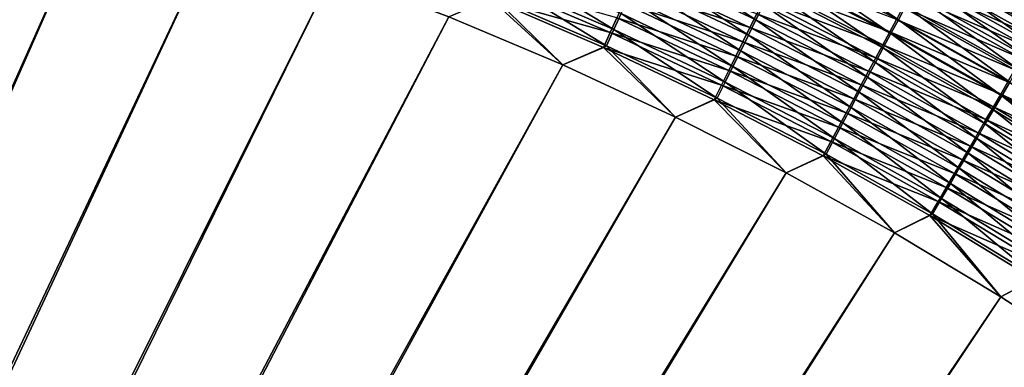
# Model space of a CAD drawing. Header units: metres. Extents: x -1 to 1402, y -1402 to 1.
# Tile 396 of 453: x 979 to 1076, y -215 to -181. Entities that reach past the tile are written whole.
import ezdxf

# ---------------------------------------------------------------- set-up
doc = ezdxf.new("R2010")
doc.units = ezdxf.units.M

msp = doc.modelspace()

# ---------------------------------------------------------------- linework, layer by layer
at = {"layer": 'None0'}
for points in [[(759.270203, -676.616821, -500.477753), (986.21344, -168.541031, -500.477753), (974.433777, -165.328979, -500.477753)], [(974.433777, -165.328995, -503.477753), (986.21344, -168.541031, -503.477753), (762.366577, -676.864197, -503.477753)], [(997.883667, -172.126526, -500.477753), (986.21344, -168.541031, -500.477753), (759.270203, -676.616821, -500.477753)], [(986.21344, -168.541031, -503.477753), (997.883667, -172.126511, -503.477753), (762.366577, -676.864197, -503.477753)], [(1009.429382, -176.089951, -500.477753), (997.883667, -172.126526, -500.477753), (759.270203, -676.616821, -500.477753)], [(762.366577, -676.864197, -503.477753), (997.883667, -172.126511, -503.477753), (1009.429382, -176.08992, -503.477753)], [(1040.598999, -173.94928, -500.911987), (1051.093872, -180.727951, -501.506958), (1039.916626, -175.457764, -501.508392)], [(1040.598999, -173.94928, -500.911987), (1051.827881, -179.243256, -500.910126), (1051.093872, -180.727951, -501.506958)], [(1054.614502, -173.607361, -497.776276), (1065.121704, -180.716003, -498.664246), (1053.943115, -174.965317, -498.667786)], [(1065.121704, -180.716003, -498.664246), (1054.614502, -173.607361, -497.776276), (1065.84021, -179.381943, -497.772125)], [(1079.010376, -181.856537, -494.685883), (1067.867676, -175.617905, -494.692047), (1068.495972, -174.451523, -493.537567)], [(1068.495972, -174.451523, -493.537567), (1079.679565, -180.713013, -493.53067), (1079.010376, -181.856537, -494.685883)], [(1026.609985, -175.286057, -502.830841), (1037.096191, -181.692505, -503.113098), (1025.948975, -176.889465, -503.113342)], [(1026.609985, -175.286057, -502.830841), (1037.811279, -180.111694, -502.830414), (1037.096191, -181.692505, -503.113098)], [(1039.916626, -175.457764, -501.508392), (1050.348022, -182.236374, -502.026306), (1039.223267, -176.990326, -502.027374)], [(1039.916626, -175.457764, -501.508392), (1051.093872, -180.727951, -501.506958), (1050.348022, -182.236374, -502.026306)], [(1064.384155, -182.085297, -499.485657), (1053.253906, -176.3591, -499.488617), (1053.943115, -174.965317, -498.667786)], [(1053.943115, -174.965317, -498.667786), (1065.121704, -180.716003, -498.664246), (1064.384155, -182.085297, -499.485657)], [(1067.377808, -176.147614, -491.32254), (1079.110229, -181.369705, -490.196533), (1067.932007, -175.117706, -490.203583)], [(1067.932007, -175.117706, -490.203583), (1079.110229, -181.369705, -490.196533), (1079.673706, -180.405823, -489.023804)], [(759.270203, -676.616821, -500.477753), (1020.835388, -180.435776, -500.477753), (1009.429382, -176.089951, -500.477753)], [(1009.429382, -176.08992, -503.477753), (1020.835327, -180.43576, -503.477753), (762.366577, -676.864197, -503.477753)], [(1050.497437, -181.497589, -498.662781), (1039.330322, -176.239639, -498.664093), (1038.692627, -177.651611, -499.14209)], [(1051.172852, -180.129715, -498.113098), (1039.330322, -176.239639, -498.664093), (1050.497437, -181.497589, -498.662781)], [(1052.484985, -177.472488, -496.803833), (1064.272461, -181.919174, -496.044525), (1053.119141, -176.18837, -496.047791)], [(1063.629028, -183.487122, -500.234314), (1052.548462, -177.78598, -500.236755), (1053.253906, -176.3591, -499.488617)], [(1053.119141, -176.18837, -496.047791), (1064.272461, -181.919174, -496.044525), (1064.933838, -180.690079, -495.222839)], [(1063.629028, -183.487122, -500.234314), (1053.253906, -176.3591, -499.488617), (1064.384155, -182.085297, -499.485657)], [(1066.799683, -177.222214, -492.385864), (1078.519897, -182.379379, -491.316162), (1067.377808, -176.147614, -491.32254)], [(1067.867676, -175.617905, -494.692047), (1078.314819, -183.045135, -495.778503), (1067.214722, -176.830215, -495.783997)], [(1067.377808, -176.147614, -491.32254), (1078.519897, -182.379379, -491.316162), (1079.110229, -181.369705, -490.196533)], [(1078.314819, -183.045135, -495.778503), (1067.867676, -175.617905, -494.692047), (1079.010376, -181.856537, -494.685883)], [(1036.735718, -181.98378, -500.142029), (1025.582764, -177.186157, -500.142242), (1024.97168, -178.670944, -500.328644)], [(1036.377441, -183.281403, -503.315674), (1025.284668, -178.501083, -503.315765), (1025.948975, -176.889465, -503.113342)], [(1037.393555, -180.527359, -499.881683), (1025.582764, -177.186157, -500.142242), (1036.735718, -181.98378, -500.142029)], [(1025.948975, -176.889465, -503.113342), (1037.096191, -181.692505, -503.113098), (1036.377441, -183.281403, -503.315674)], [(1049.592407, -183.764572, -502.467529), (1038.520996, -178.542969, -502.468292), (1039.223267, -176.990326, -502.027374)], [(1039.223267, -176.990326, -502.027374), (1050.348022, -182.236374, -502.026306), (1049.592407, -183.764572, -502.467529)], [(1066.19873, -178.339127, -493.391632), (1077.903931, -183.432907, -492.380157), (1066.799683, -177.222214, -492.385864)], [(1067.214722, -176.830215, -495.783997), (1077.594482, -184.276199, -496.806549), (1066.53833, -178.085785, -496.811371)], [(1066.799683, -177.222214, -492.385864), (1077.903931, -183.432907, -492.380157), (1078.519897, -182.379379, -491.316162)], [(1067.214722, -176.830215, -495.783997), (1078.314819, -183.045135, -495.778503), (1077.594482, -184.276199, -496.806549)], [(1038.046387, -179.082077, -499.548157), (1049.811157, -182.887329, -499.141113), (1038.692627, -177.651611, -499.14209)], [(1038.692627, -177.651611, -499.14209), (1049.811157, -182.887329, -499.141113), (1050.497437, -181.497589, -498.662781)], [(1062.857788, -184.918823, -500.908173), (1051.827881, -179.243256, -500.910126), (1052.548462, -177.78598, -500.236755)], [(1063.59375, -183.180725, -496.801086), (1052.484985, -177.472488, -496.803833), (1051.835815, -178.787109, -497.492889)], [(1064.272461, -181.919174, -496.044525), (1052.484985, -177.472488, -496.803833), (1063.59375, -183.180725, -496.801086)], [(1062.857788, -184.918823, -500.908173), (1052.548462, -177.78598, -500.236755), (1063.629028, -183.487122, -500.234314)], [(1065.576294, -179.495911, -494.337921), (1077.263672, -184.527969, -493.386566), (1066.19873, -178.339127, -493.391632)], [(1066.53833, -178.085785, -496.811371), (1076.850708, -185.547073, -497.767944), (1065.84021, -179.381943, -497.772125)], [(1066.19873, -178.339127, -493.391632), (1077.263672, -184.527969, -493.386566), (1077.903931, -183.432907, -492.380157)], [(1066.53833, -178.085785, -496.811371), (1077.594482, -184.276199, -496.806549), (1076.850708, -185.547073, -497.767944)], [(1032.086548, -185.168488, -503.477753), (1020.835327, -180.43576, -503.477753), (1025.284668, -178.501083, -503.315765)], [(1020.835388, -180.435776, -500.477753), (1032.086548, -185.168472, -500.477753), (1024.97168, -178.670944, -500.328644)], [(1024.97168, -178.670944, -500.328644), (1032.086548, -185.168472, -500.477753), (1036.074463, -183.447647, -500.328552)], [(1036.735718, -181.98378, -500.142029), (1024.97168, -178.670944, -500.328644), (1036.074463, -183.447647, -500.328552)], [(1036.377441, -183.281403, -503.315674), (1032.086548, -185.168488, -503.477753), (1025.284668, -178.501083, -503.315765)], [(1049.115967, -184.295273, -499.547485), (1038.046387, -179.082077, -499.548157), (1037.393555, -180.527359, -499.881683)], [(1038.520996, -178.542969, -502.468292), (1048.828979, -185.308624, -502.829926), (1037.811279, -180.111694, -502.830414)], [(1049.811157, -182.887329, -499.141113), (1038.046387, -179.082077, -499.548157), (1049.115967, -184.295273, -499.547485)], [(1048.828979, -185.308624, -502.829926), (1038.520996, -178.542969, -502.468292), (1049.592407, -183.764572, -502.467529)], [(1051.827881, -179.243256, -500.910126), (1062.072144, -186.377518, -501.505432), (1051.093872, -180.727951, -501.506958)], [(1062.898804, -184.472244, -497.490631), (1051.835815, -178.787109, -497.492889), (1051.172852, -180.129715, -498.113098)], [(1062.072144, -186.377518, -501.505432), (1051.827881, -179.243256, -500.910126), (1062.857788, -184.918823, -500.908173)], [(1063.59375, -183.180725, -496.801086), (1051.835815, -178.787109, -497.492889), (1062.898804, -184.472244, -497.490631)], [(1076.085205, -186.855148, -498.660675), (1065.121704, -180.716003, -498.664246), (1065.84021, -179.381943, -497.772125)], [(1065.84021, -179.381943, -497.772125), (1076.850708, -185.547073, -497.767944), (1076.085205, -186.855148, -498.660675)], [(1037.811279, -180.111694, -502.830414), (1048.059692, -186.864563, -503.112823), (1037.096191, -181.692505, -503.113098)], [(1037.811279, -180.111694, -502.830414), (1048.828979, -185.308624, -502.829926), (1048.059692, -186.864563, -503.112823)], [(1062.189087, -185.79129, -498.111267), (1051.172852, -180.129715, -498.113098), (1050.497437, -181.497589, -498.662781)], [(1062.898804, -184.472244, -497.490631), (1051.172852, -180.129715, -498.113098), (1062.189087, -185.79129, -498.111267)], [(1076.600586, -185.66214, -494.333466), (1065.576294, -179.495911, -494.337921), (1064.933838, -180.690079, -495.222839)], [(1077.263672, -184.527969, -493.386566), (1065.576294, -179.495911, -494.337921), (1076.600586, -185.66214, -494.333466)], [(1032.086548, -185.168472, -500.477753), (1020.835388, -180.435776, -500.477753), (759.270203, -676.616821, -500.477753)], [(1020.835327, -180.43576, -503.477753), (1032.086548, -185.168488, -503.477753), (762.366577, -676.864197, -503.477753)], [(1048.413452, -185.717819, -499.881226), (1037.393555, -180.527359, -499.881683), (1036.735718, -181.98378, -500.142029)], [(1049.115967, -184.295273, -499.547485), (1037.393555, -180.527359, -499.881683), (1048.413452, -185.717819, -499.881226)], [(1051.093872, -180.727951, -501.506958), (1061.273926, -187.859528, -502.025177), (1050.348022, -182.236374, -502.026306)], [(1051.093872, -180.727951, -501.506958), (1062.072144, -186.377518, -501.505432), (1061.273926, -187.859528, -502.025177)], [(1064.272461, -181.919174, -496.044525), (1075.916016, -186.833008, -495.218964), (1064.933838, -180.690079, -495.222839)], [(1065.121704, -180.716003, -498.664246), (1075.299561, -188.1978, -499.482635), (1064.384155, -182.085297, -499.485657)], [(1064.933838, -180.690079, -495.222839), (1075.916016, -186.833008, -495.218964), (1076.600586, -185.66214, -494.333466)], [(1075.299561, -188.1978, -499.482635), (1065.121704, -180.716003, -498.664246), (1076.085205, -186.855148, -498.660675)], [(1047.705566, -187.151337, -500.141785), (1036.735718, -181.98378, -500.142029), (1036.074463, -183.447647, -500.328552)], [(1037.096191, -181.692505, -503.113098), (1047.286377, -188.428482, -503.315552), (1036.377441, -183.281403, -503.315674)], [(1048.413452, -185.717819, -499.881226), (1036.735718, -181.98378, -500.142029), (1047.705566, -187.151337, -500.141785)], [(1037.096191, -181.692505, -503.113098), (1048.059692, -186.864563, -503.112823), (1047.286377, -188.428482, -503.315552)], [(1050.348022, -182.236374, -502.026306), (1060.465088, -189.360977, -502.466705), (1049.592407, -183.764572, -502.467529)], [(1049.811157, -182.887329, -499.141113), (1061.466064, -187.135208, -498.661346), (1050.497437, -181.497589, -498.662781)], [(1050.348022, -182.236374, -502.026306), (1061.273926, -187.859528, -502.025177), (1060.465088, -189.360977, -502.466705)], [(1050.497437, -181.497589, -498.662781), (1061.466064, -187.135208, -498.661346), (1062.189087, -185.79129, -498.111267)], [(1075.211426, -188.038147, -496.041199), (1064.272461, -181.919174, -496.044525), (1063.59375, -183.180725, -496.801086)], [(1074.495117, -189.572388, -500.231812), (1063.629028, -183.487122, -500.234314), (1064.384155, -182.085297, -499.485657)], [(1075.916016, -186.833008, -495.218964), (1064.272461, -181.919174, -496.044525), (1075.211426, -188.038147, -496.041199)], [(1064.384155, -182.085297, -499.485657), (1075.299561, -188.1978, -499.482635), (1074.495117, -189.572388, -500.231812)], [(1060.731445, -188.500595, -499.140045), (1049.811157, -182.887329, -499.141113), (1049.115967, -184.295273, -499.547485)], [(1061.466064, -187.135208, -498.661346), (1049.811157, -182.887329, -499.141113), (1060.731445, -188.500595, -499.140045)], [(1074.488159, -189.275131, -496.798248), (1063.59375, -183.180725, -496.801086), (1062.898804, -184.472244, -497.490631)], [(1075.211426, -188.038147, -496.041199), (1063.59375, -183.180725, -496.801086), (1074.488159, -189.275131, -496.798248)], [(1043.167236, -190.290878, -503.477753), (1032.086548, -185.168488, -503.477753), (1036.377441, -183.281403, -503.315674)], [(1032.086548, -185.168472, -500.477753), (1043.167358, -190.290848, -500.477753), (1036.074463, -183.447647, -500.328552)], [(1036.074463, -183.447647, -500.328552), (1043.167358, -190.290848, -500.477753), (1046.994141, -188.592178, -500.328461)], [(1036.074463, -183.447647, -500.328552), (1046.994141, -188.592178, -500.328461), (1047.705566, -187.151337, -500.141785)], [(1047.286377, -188.428482, -503.315552), (1043.167236, -190.290878, -503.477753), (1036.377441, -183.281403, -503.315674)], [(1059.647949, -190.878006, -502.829376), (1048.828979, -185.308624, -502.829926), (1049.592407, -183.764572, -502.467529)], [(1049.592407, -183.764572, -502.467529), (1060.465088, -189.360977, -502.466705), (1059.647949, -190.878006, -502.829376)], [(1073.673462, -190.976273, -500.906128), (1062.857788, -184.918823, -500.908173), (1063.629028, -183.487122, -500.234314)], [(1073.673462, -190.976273, -500.906128), (1063.629028, -183.487122, -500.234314), (1074.495117, -189.572388, -500.231812)], [(1043.167358, -190.290848, -500.477753), (1032.086548, -185.168472, -500.477753), (759.270203, -676.616821, -500.477753)], [(762.366577, -676.864197, -503.477753), (1032.086548, -185.168488, -503.477753), (1043.167236, -190.290878, -503.477753)], [(1059.987061, -189.883896, -499.546722), (1049.115967, -184.295273, -499.547485), (1048.413452, -185.717819, -499.881226)], [(1060.731445, -188.500595, -499.140045), (1049.115967, -184.295273, -499.547485), (1059.987061, -189.883896, -499.546722)], [(1072.836426, -192.406662, -501.503815), (1062.072144, -186.377518, -501.505432), (1062.857788, -184.918823, -500.908173)], [(1073.747803, -190.541534, -497.488281), (1062.898804, -184.472244, -497.490631), (1062.189087, -185.79129, -498.111267)], [(1072.836426, -192.406662, -501.503815), (1062.857788, -184.918823, -500.908173), (1073.673462, -190.976273, -500.906128)], [(1074.488159, -189.275131, -496.798248), (1062.898804, -184.472244, -497.490631), (1073.747803, -190.541534, -497.488281)], [(1059.235107, -191.281555, -499.880737), (1048.413452, -185.717819, -499.881226), (1047.705566, -187.151337, -500.141785)], [(1048.828979, -185.308624, -502.829926), (1058.824585, -192.406738, -503.112518), (1048.059692, -186.864563, -503.112823)], [(1059.987061, -189.883896, -499.546722), (1048.413452, -185.717819, -499.881226), (1059.235107, -191.281555, -499.880737)], [(1058.824585, -192.406738, -503.112518), (1048.828979, -185.308624, -502.829926), (1059.647949, -190.878006, -502.829376)], [(1061.466064, -187.135208, -498.661346), (1072.991577, -191.834961, -498.109375), (1062.189087, -185.79129, -498.111267)], [(1062.189087, -185.79129, -498.111267), (1072.991577, -191.834961, -498.109375), (1073.747803, -190.541534, -497.488281)], [(1046.994141, -188.592178, -500.328461), (1058.477295, -192.689987, -500.141479), (1047.705566, -187.151337, -500.141785)], [(1048.059692, -186.864563, -503.112823), (1057.996948, -193.943314, -503.315399), (1047.286377, -188.428482, -503.315552)], [(1047.705566, -187.151337, -500.141785), (1058.477295, -192.689987, -500.141479), (1059.235107, -191.281555, -499.880737)], [(1048.059692, -186.864563, -503.112823), (1058.824585, -192.406738, -503.112518), (1057.996948, -193.943314, -503.315399)], [(1072.221069, -193.152771, -498.659851), (1061.466064, -187.135208, -498.661346), (1060.731445, -188.500595, -499.140045)], [(1062.072144, -186.377518, -501.505432), (1071.985962, -193.85994, -502.023956), (1061.273926, -187.859528, -502.025177)], [(1072.991577, -191.834961, -498.109375), (1061.466064, -187.135208, -498.661346), (1072.221069, -193.152771, -498.659851)], [(1071.985962, -193.85994, -502.023956), (1062.072144, -186.377518, -501.505432), (1072.836426, -192.406662, -501.503815)], [(1086.668335, -193.363525, -495.21521), (1075.916016, -186.833008, -495.218964), (1075.211426, -188.038147, -496.041199)], [(1085.985352, -194.694153, -499.479706), (1075.299561, -188.1978, -499.482635), (1076.085205, -186.855148, -498.660675)], [(1061.273926, -187.859528, -502.025177), (1071.12439, -195.332291, -502.46582), (1060.465088, -189.360977, -502.466705)], [(1061.273926, -187.859528, -502.025177), (1071.985962, -193.85994, -502.023956), (1071.12439, -195.332291, -502.46582)], [(1085.920898, -194.542816, -496.037964), (1075.211426, -188.038147, -496.041199), (1074.488159, -189.275131, -496.798248)], [(1086.668335, -193.363525, -495.21521), (1075.211426, -188.038147, -496.041199), (1085.920898, -194.542816, -496.037964)], [(1054.060913, -195.801178, -503.477753), (1043.167236, -190.290878, -503.477753), (1047.286377, -188.428482, -503.315552)], [(1043.167358, -190.290848, -500.477753), (1054.060913, -195.801147, -500.477753), (1046.994141, -188.592178, -500.328461)], [(1046.994141, -188.592178, -500.328461), (1054.060913, -195.801147, -500.477753), (1057.715576, -194.105637, -500.328308)], [(1058.477295, -192.689987, -500.141479), (1046.994141, -188.592178, -500.328461), (1057.715576, -194.105637, -500.328308)], [(1057.996948, -193.943314, -503.315399), (1054.060913, -195.801178, -503.477753), (1047.286377, -188.428482, -503.315552)], [(1071.438232, -194.491669, -499.138916), (1060.731445, -188.500595, -499.140045), (1059.987061, -189.883896, -499.546722)], [(1072.221069, -193.152771, -498.659851), (1060.731445, -188.500595, -499.140045), (1071.438232, -194.491669, -499.138916)], [(1075.299561, -188.1978, -499.482635), (1085.13208, -196.039337, -500.22937), (1074.495117, -189.572388, -500.231812)], [(1085.13208, -196.039337, -500.22937), (1075.299561, -188.1978, -499.482635), (1085.985352, -194.694153, -499.479706)], [(1070.645142, -195.848145, -499.545868), (1059.987061, -189.883896, -499.546722), (1059.235107, -191.281555, -499.880737)], [(1060.465088, -189.360977, -502.466705), (1070.253784, -196.819931, -502.828766), (1059.647949, -190.878006, -502.829376)], [(1071.438232, -194.491669, -499.138916), (1059.987061, -189.883896, -499.546722), (1070.645142, -195.848145, -499.545868)], [(1060.465088, -189.360977, -502.466705), (1071.12439, -195.332291, -502.46582), (1070.253784, -196.819931, -502.828766)], [(1084.260498, -197.413223, -500.904144), (1073.673462, -190.976273, -500.906128), (1074.495117, -189.572388, -500.231812)], [(1085.153564, -195.753296, -496.795532), (1074.488159, -189.275131, -496.798248), (1073.747803, -190.541534, -497.488281)], [(1085.920898, -194.542816, -496.037964), (1074.488159, -189.275131, -496.798248), (1085.153564, -195.753296, -496.795532)], [(1074.495117, -189.572388, -500.231812), (1085.13208, -196.039337, -500.22937), (1084.260498, -197.413223, -500.904144)], [(759.270203, -676.616821, -500.477753), (1054.060913, -195.801147, -500.477753), (1043.167358, -190.290848, -500.477753)], [(1043.167236, -190.290878, -503.477753), (1054.060913, -195.801178, -503.477753), (762.366577, -676.864197, -503.477753)], [(1069.376465, -198.319061, -503.112122), (1058.824585, -192.406738, -503.112518), (1059.647949, -190.878006, -502.829376)], [(1059.647949, -190.878006, -502.829376), (1070.253784, -196.819931, -502.828766), (1069.376465, -198.319061, -503.112122)], [(1083.372559, -198.813065, -501.502258), (1072.836426, -192.406662, -501.503815), (1073.673462, -190.976273, -500.906128)], [(1072.991577, -191.834961, -498.109375), (1084.368042, -196.992584, -497.486023), (1073.747803, -190.541534, -497.488281)], [(1083.372559, -198.813065, -501.502258), (1073.673462, -190.976273, -500.906128), (1084.260498, -197.413223, -500.904144)], [(1073.747803, -190.541534, -497.488281), (1084.368042, -196.992584, -497.486023), (1085.153564, -195.753296, -496.795532)], [(1058.477295, -192.689987, -500.141479), (1069.843872, -197.218719, -499.880157), (1059.235107, -191.281555, -499.880737)], [(1059.235107, -191.281555, -499.880737), (1069.843872, -197.218719, -499.880157), (1070.645142, -195.848145, -499.545868)], [(1083.565674, -198.258331, -498.107513), (1072.991577, -191.834961, -498.109375), (1072.221069, -193.152771, -498.659851)], [(1084.368042, -196.992584, -497.486023), (1072.991577, -191.834961, -498.109375), (1083.565674, -198.258331, -498.107513)], [(1069.036377, -198.599869, -500.141113), (1058.477295, -192.689987, -500.141479), (1057.715576, -194.105637, -500.328308)], [(1058.824585, -192.406738, -503.112518), (1068.494629, -199.825897, -503.315186), (1057.996948, -193.943314, -503.315399)], [(1069.843872, -197.218719, -499.880157), (1058.477295, -192.689987, -500.141479), (1069.036377, -198.599869, -500.141113)], [(1068.494629, -199.825897, -503.315186), (1058.824585, -192.406738, -503.112518), (1069.376465, -198.319061, -503.112122)], [(1082.470337, -200.235306, -502.022736), (1071.985962, -193.85994, -502.023956), (1072.836426, -192.406662, -501.503815)], [(1082.470337, -200.235306, -502.022736), (1072.836426, -192.406662, -501.503815), (1083.372559, -198.813065, -501.502258)], [(1064.750488, -201.696899, -503.477753), (1054.060913, -195.801178, -503.477753), (1057.996948, -193.943314, -503.315399)], [(1068.494629, -199.825897, -503.315186), (1064.750488, -201.696899, -503.477753), (1057.996948, -193.943314, -503.315399)], [(1071.985962, -193.85994, -502.023956), (1081.556274, -201.676254, -502.464935), (1071.12439, -195.332291, -502.46582)], [(1082.748291, -199.547989, -498.658386), (1072.221069, -193.152771, -498.659851), (1071.438232, -194.491669, -499.138916)], [(1081.556274, -201.676254, -502.464935), (1071.985962, -193.85994, -502.023956), (1082.470337, -200.235306, -502.022736)], [(1083.565674, -198.258331, -498.107513), (1072.221069, -193.152771, -498.659851), (1082.748291, -199.547989, -498.658386)], [(1054.060913, -195.801147, -500.477753), (1064.750488, -201.696884, -500.477753), (1057.715576, -194.105637, -500.328308)], [(1057.715576, -194.105637, -500.328308), (1064.750488, -201.696884, -500.477753), (1068.224731, -199.988098, -500.328125)], [(1069.036377, -198.599869, -500.141113), (1057.715576, -194.105637, -500.328308), (1068.224731, -199.988098, -500.328125)], [(1081.917725, -200.858276, -499.137787), (1071.438232, -194.491669, -499.138916), (1070.645142, -195.848145, -499.545868)], [(1082.748291, -199.547989, -498.658386), (1071.438232, -194.491669, -499.138916), (1081.917725, -200.858276, -499.137787)], [(1064.750488, -201.696884, -500.477753), (1054.060913, -195.801147, -500.477753), (759.270203, -676.616821, -500.477753)], [(1054.060913, -195.801178, -503.477753), (1064.750488, -201.696899, -503.477753), (762.366577, -676.864197, -503.477753)], [(1069.843872, -197.218719, -499.880157), (1081.076172, -202.185806, -499.545044), (1070.645142, -195.848145, -499.545868)], [(1071.12439, -195.332291, -502.46582), (1080.63269, -203.132172, -502.828156), (1070.253784, -196.819931, -502.828766)], [(1070.645142, -195.848145, -499.545868), (1081.076172, -202.185806, -499.545044), (1081.917725, -200.858276, -499.137787)], [(1071.12439, -195.332291, -502.46582), (1081.556274, -201.676254, -502.464935), (1080.63269, -203.132172, -502.828156)], [(1070.253784, -196.819931, -502.828766), (1079.702026, -204.59935, -503.111755), (1069.376465, -198.319061, -503.112122)], [(1070.253784, -196.819931, -502.828766), (1080.63269, -203.132172, -502.828156), (1079.702026, -204.59935, -503.111755)], [(1080.225952, -203.527115, -499.879578), (1069.843872, -197.218719, -499.880157), (1069.036377, -198.599869, -500.141113)], [(1081.076172, -202.185806, -499.545044), (1069.843872, -197.218719, -499.880157), (1080.225952, -203.527115, -499.879578)], [(1079.369263, -204.878799, -500.140747), (1069.036377, -198.599869, -500.141113), (1068.224731, -199.988098, -500.328125)], [(1078.766479, -206.074051, -503.315002), (1068.494629, -199.825897, -503.315186), (1069.376465, -198.319061, -503.112122)], [(1080.225952, -203.527115, -499.879578), (1069.036377, -198.599869, -500.141113), (1079.369263, -204.878799, -500.140747)], [(1069.376465, -198.319061, -503.112122), (1079.702026, -204.59935, -503.111755), (1078.766479, -206.074051, -503.315002)], [(1075.219116, -207.975586, -503.477753), (1064.750488, -201.696899, -503.477753), (1068.494629, -199.825897, -503.315186)], [(1064.750488, -201.696884, -500.477753), (1075.219116, -207.975586, -500.477753), (1068.224731, -199.988098, -500.328125)], [(1068.224731, -199.988098, -500.328125), (1075.219116, -207.975586, -500.477753), (1078.508057, -206.237411, -500.327911)], [(1079.369263, -204.878799, -500.140747), (1068.224731, -199.988098, -500.328125), (1078.508057, -206.237411, -500.327911)], [(1078.766479, -206.074051, -503.315002), (1075.219116, -207.975586, -503.477753), (1068.494629, -199.825897, -503.315186)], [(1075.219116, -207.975586, -500.477753), (1064.750488, -201.696884, -500.477753), (759.270203, -676.616821, -500.477753)], [(762.366577, -676.864197, -503.477753), (1064.750488, -201.696899, -503.477753), (1075.219116, -207.975586, -503.477753)], [(1085.449829, -214.634766, -503.477753), (1075.219116, -207.975586, -503.477753), (1078.766479, -206.074051, -503.315002)], [(1075.219116, -207.975586, -500.477753), (1085.449829, -214.634781, -500.477753), (1078.508057, -206.237411, -500.327911)], [(759.270203, -676.616821, -500.477753), (1085.449829, -214.634781, -500.477753), (1075.219116, -207.975586, -500.477753)], [(1075.219116, -207.975586, -503.477753), (1085.449829, -214.634766, -503.477753), (762.366577, -676.864197, -503.477753)], [(1095.425781, -221.671967, -500.477753), (1085.449829, -214.634781, -500.477753), (759.270203, -676.616821, -500.477753)], [(1085.449829, -214.634766, -503.477753), (1095.425781, -221.671967, -503.477753), (762.366577, -676.864197, -503.477753)]]:
    msp.add_3dface(points, dxfattribs=at)

doc.saveas('drawing.dxf')
